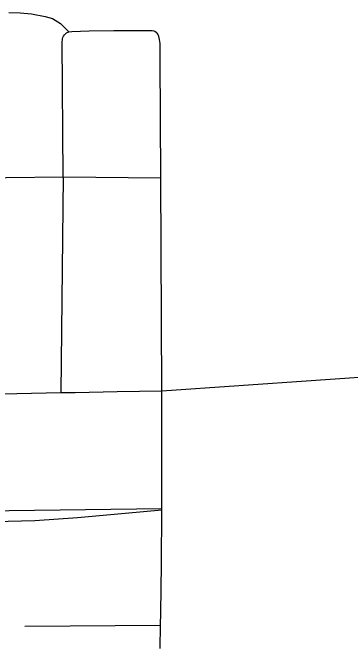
# Model space of a CAD drawing. Extents: x 0 to 34, y 0 to 22.
# Drawn here: x 6.8129 to 7.0408, y 17.1098 to 17.5366 of the extents above; entities that cross this region are included whole.
import ezdxf

# ---------------------------------------------------------------- set-up
doc = ezdxf.new("R2010")
doc.units = 0
for name, color, linetype in [('GM_X_City_Street', 7, 'Continuous'), ('GM_X_County_Road', 7, 'Continuous'), ('GM_X_Rail_Line', 7, 'Continuous'), ('GM_X_State_Route', 7, 'Continuous')]:
    doc.layers.add(name, color=color, linetype=linetype)

msp = doc.modelspace()

# ---------------------------------------------------------------- linework, layer by layer
at = {"layer": 'GM_X_City_Street'}
for p, q in [((6.84696, 17.4256), (6.91278, 17.42513)), ((6.82105, 17.1222), (6.91273, 17.12281))]:
    msp.add_line(p, q, dxfattribs=at)
for points in [[(6.81036, 17.53665), (6.81802, 17.53648), (6.82566, 17.53585), (6.83478, 17.53409), (6.83974, 17.53264), (6.84509, 17.52931), (6.85086, 17.5237), (6.85282, 17.5238), (6.86461, 17.52444), (6.88119, 17.52454), (6.90699, 17.52456), (6.90804, 17.52444), (6.90892, 17.52413), (6.90971, 17.52349), (6.91042, 17.5227)], [(6.84696, 17.4256), (6.84639, 17.51717), (6.84642, 17.51814), (6.84655, 17.51895), (6.8468, 17.51983), (6.84724, 17.52082), (6.84778, 17.5216), (6.84822, 17.52212), (6.84867, 17.52258), (6.84917, 17.52298), (6.85086, 17.5237)], [(6.91352, 17.28105), (6.91278, 17.42513), (6.91236, 17.50575), (6.91246, 17.51286), (6.91233, 17.51577), (6.912, 17.51855), (6.9116, 17.52045), (6.91138, 17.52109), (6.91085, 17.52213), (6.91042, 17.5227)]]:
    msp.add_lwpolyline(points, dxfattribs=at)
at = {"layer": 'GM_X_County_Road'}
for p, q in [((6.84696, 17.4256), (6.8454, 17.27992)), ((6.91361, 17.20064), (6.91352, 17.28105))]:
    msp.add_line(p, q, dxfattribs=at)
for points in [[(6.71852, 17.42415), (6.73136, 17.4243), (6.84696, 17.4256)], [(6.01152, 17.18586), (6.01488, 17.18475), (6.0225, 17.18184), (6.02552, 17.1809), (6.02906, 17.17997), (6.03209, 17.17943), (6.03503, 17.17901), (6.03995, 17.17871), (6.09495, 17.17932), (6.11073, 17.1795), (6.18318, 17.18085), (6.27609, 17.18258), (6.43746, 17.18551), (6.48989, 17.18647), (6.49822, 17.18665), (6.55837, 17.18797), (6.5663, 17.18812), (6.62598, 17.18929), (6.80056, 17.19271), (6.82795, 17.19352), (6.85654, 17.19553), (6.91361, 17.20064)], [(6.91273, 17.12281), (6.91287, 17.131), (6.91342, 17.16384), (6.91361, 17.20064)], [(6.91247, 17.10711), (6.91273, 17.12281)]]:
    msp.add_lwpolyline(points, dxfattribs=at)
at = {"layer": 'GM_X_Rail_Line'}
msp.add_lwpolyline([(5.83091, 17.18683), (6.44955, 17.19562), (6.91354, 17.20151)], dxfattribs=at)
at = {"layer": 'GM_X_State_Route'}
for points in [[(6.91352, 17.28105), (7.0694, 17.2919), (7.11463, 17.29231), (7.15711, 17.29303)], [(6.77512, 17.27854), (6.8156, 17.27934), (6.8454, 17.27992), (6.85513, 17.28008)], [(6.85513, 17.28008), (6.88335, 17.28055), (6.91352, 17.28105)]]:
    msp.add_lwpolyline(points, dxfattribs=at)

doc.saveas('drawing.dxf')
